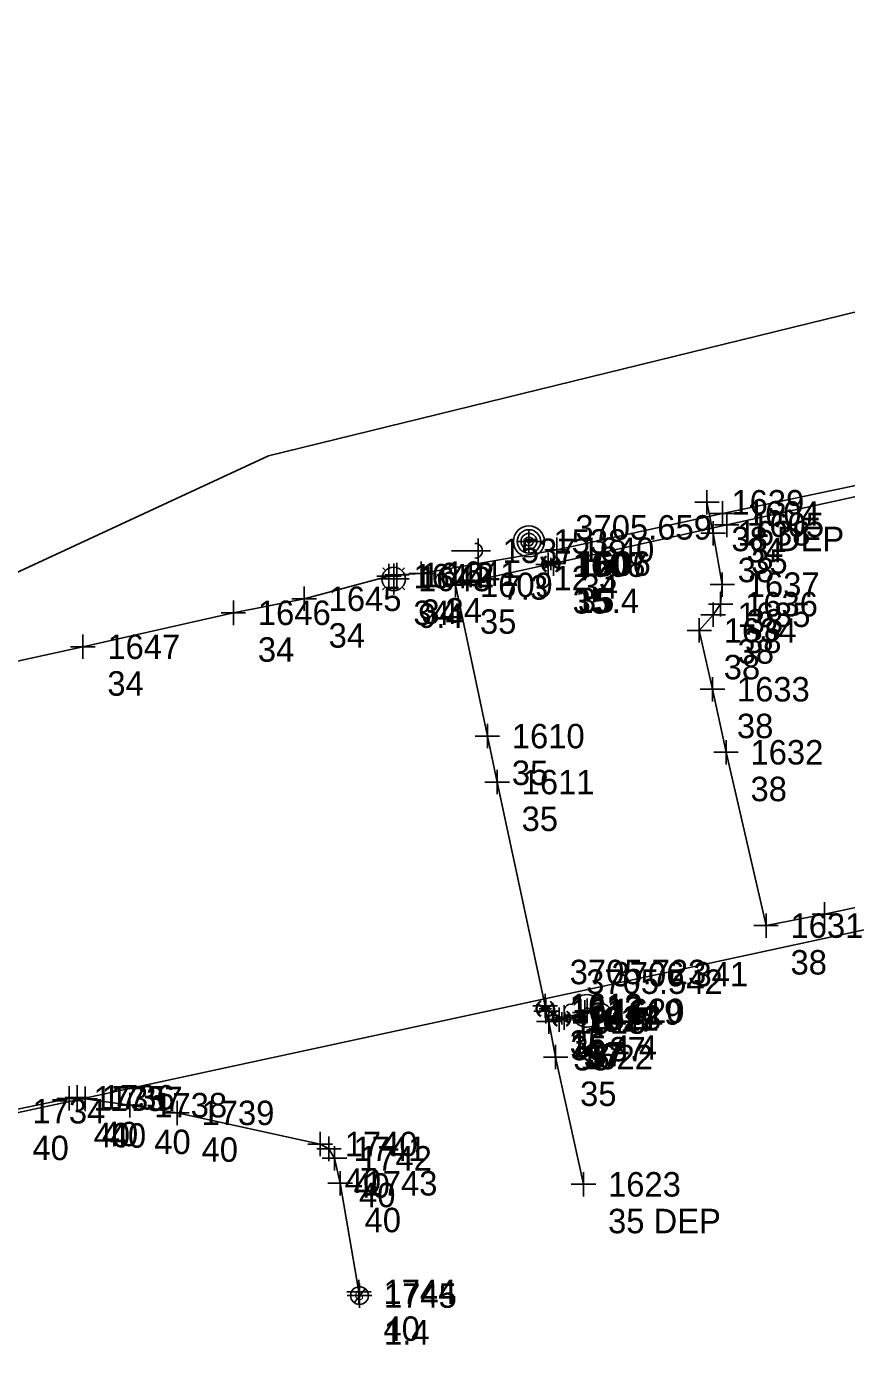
# Model space of a CAD drawing. Extents: x 352921 to 392463, y 10654752 to 10749237.
# Drawn here: x 388284.2 to 388451.5, y 10658535.1 to 10658807.5 of the extents above; entities that cross this region are included whole.
import ezdxf

# ---------------------------------------------------------------- set-up
doc = ezdxf.new("R2010")
doc.units = 0
for name, color, linetype in [('GAS', 7, 'Continuous'), ('GAS_#', 7, 'Continuous'), ('GAS_DES', 7, 'Continuous'), ('GAS_SPOT', 7, 'Continuous'), ('LIMITS', 7, 'Continuous'), ('UE', 7, 'Continuous'), ('UE_#', 7, 'Continuous'), ('UE_DES', 7, 'Continuous'), ('UE_SPOT', 7, 'Continuous'), ('W_#', 7, 'Continuous'), ('W_DES', 7, 'Continuous'), ('W_ELEV', 7, 'Continuous'), ('W_SPOT', 7, 'Continuous'), ('WATER', 7, 'Continuous')]:
    doc.layers.add(name, color=color, linetype=linetype)

msp = doc.modelspace()

# ---------------------------------------------------------------- linework, layer by layer
at = {"layer": 'GAS'}
msp.add_line((388353.26, 10658549.55), (388351.05, 10658546.67), dxfattribs=at)
for points in [[(388535.86, 10658613.66), (388532.15, 10658633.07), (388530.08, 10658643.43), (388517.49, 10658641.15), (388505.62, 10658638.54), (388486.16, 10658634.51), (388447.06, 10658626.08), (388435.14, 10658623.77), (388426.97, 10658659.2), (388424.2, 10658672.08), (388421.51, 10658684.11), (388424.34, 10658687.31), (388425.86, 10658689.47), (388426.21, 10658693.46), (388424.35, 10658703.96), (388423.07, 10658710.3)], [(388215.5, 10658535.12), (388211.83, 10658550.79), (388208.84, 10658562.04), (388208.83, 10658563.12), (388209.78, 10658563.66), (388215.19, 10658566.03), (388218.83, 10658567.12), (388220.75, 10658568.87), (388221.64, 10658571.08), (388222.26, 10658572.63), (388223.76, 10658573.15), (388237.99, 10658576.68), (388261.19, 10658581.58), (388280.33, 10658585.83), (388292.82, 10658588.46), (388294.49, 10658588.67), (388296.11, 10658588.37), (388305.21, 10658587.07), (388314.87, 10658585.49), (388344.1, 10658579.13), (388345.88, 10658578.15), (388347.03, 10658576.21), (388348.16, 10658571.1), (388352.02, 10658548.9)]]:
    msp.add_lwpolyline(points, dxfattribs=at)
msp.add_circle((388352.12, 10658548.15), 1.82, dxfattribs=at)
msp.add_circle((388352.12, 10658548.15), 1.82, dxfattribs=at)
at = {"layer": 'GAS_SPOT'}
for p, q in [((388423.07, 10658712.8), (388423.07, 10658707.8)), ((388425.57, 10658710.3), (388420.57, 10658710.3)), ((388424.35, 10658706.46), (388424.35, 10658701.46)), ((388426.85, 10658703.96), (388421.85, 10658703.96)), ((388426.21, 10658695.96), (388426.21, 10658690.96)), ((388428.71, 10658693.46), (388423.71, 10658693.46)), ((388425.86, 10658691.97), (388425.86, 10658686.97)), ((388428.36, 10658689.47), (388423.36, 10658689.47)), ((388424.34, 10658689.81), (388424.34, 10658684.81)), ((388421.51, 10658686.61), (388421.51, 10658681.61)), ((388426.84, 10658687.31), (388421.84, 10658687.31)), ((388424.01, 10658684.11), (388419.01, 10658684.11)), ((388424.2, 10658674.58), (388424.2, 10658669.58)), ((388426.7, 10658672.08), (388421.7, 10658672.08)), ((388426.97, 10658661.7), (388426.97, 10658656.7)), ((388429.47, 10658659.2), (388424.47, 10658659.2)), ((388447.06, 10658628.58), (388447.06, 10658623.58)), ((388435.14, 10658626.27), (388435.14, 10658621.27)), ((388449.56, 10658626.08), (388444.56, 10658626.08)), ((388437.64, 10658623.77), (388432.64, 10658623.77)), ((388292.82, 10658590.96), (388292.82, 10658585.96)), ((388294.49, 10658591.17), (388294.49, 10658586.17)), ((388296.11, 10658590.87), (388296.11, 10658585.87)), ((388295.32, 10658588.46), (388290.32, 10658588.46)), ((388296.99, 10658588.67), (388291.99, 10658588.67)), ((388298.61, 10658588.37), (388293.61, 10658588.37)), ((388305.21, 10658589.57), (388305.21, 10658584.57)), ((388314.87, 10658587.99), (388314.87, 10658582.99)), ((388307.71, 10658587.07), (388302.71, 10658587.07)), ((388317.37, 10658585.49), (388312.37, 10658585.49)), ((388344.1, 10658581.63), (388344.1, 10658576.63)), ((388345.88, 10658580.65), (388345.88, 10658575.65)), ((388346.6, 10658579.13), (388341.6, 10658579.13)), ((388348.38, 10658578.15), (388343.38, 10658578.15)), ((388347.03, 10658578.71), (388347.03, 10658573.71)), ((388349.53, 10658576.21), (388344.53, 10658576.21)), ((388348.16, 10658573.6), (388348.16, 10658568.6)), ((388350.66, 10658571.1), (388345.66, 10658571.1)), ((388352.02, 10658551.4), (388352.02, 10658546.4)), ((388352.12, 10658550.65), (388352.12, 10658545.65)), ((388354.52, 10658548.9), (388349.52, 10658548.9)), ((388354.62, 10658548.15), (388349.62, 10658548.15))]:
    msp.add_line(p, q, dxfattribs=at)
at = {"layer": 'LIMITS'}
for p, q in [((388080.78, 10658541.98), (390234.87, 10659007.56)), ((388333.56, 10658719.82), (388651.27, 10658797.75)), ((388223.65, 10658668.86), (388333.56, 10658719.82))]:
    msp.add_line(p, q, dxfattribs=at)
at = {"layer": 'UE'}
for p, q in [((388370.92, 10658700.39), (388376.35, 10658700.39)), ((388377.22, 10658700.38), (388377.22, 10658700.38)), ((388357.43, 10658696.35), (388356.89, 10658696.89)), ((388359.1, 10658697.03), (388359.1, 10658697.79)), ((388360.78, 10658696.35), (388361.32, 10658696.89)), ((388355.94, 10658694.68), (388356.7, 10658694.68)), ((388361.51, 10658694.68), (388362.27, 10658694.68)), ((388356.84, 10658692.41), (388357.38, 10658692.95)), ((388359.1, 10658691.46), (388359.1, 10658692.22)), ((388361.37, 10658692.41), (388360.83, 10658692.95))]:
    msp.add_line(p, q, dxfattribs=at)
msp.add_lwpolyline([(388033.81, 10658624.23), (388058.22, 10658629.36), (388060.19, 10658629.92), (388094.98, 10658636.83), (388113.23, 10658641.67), (388141.42, 10658647.12), (388158.75, 10658651.16), (388200.26, 10658660.1), (388231.86, 10658666.91), (388250.55, 10658670.88), (388295.63, 10658680.77), (388326.37, 10658687.71), (388340.82, 10658690.58), (388358.13, 10658695.2), (388359.77, 10658695.44), (388364.71, 10658695.71), (388392.44, 10658700.6), (388426.22, 10658708), (388460.19, 10658715.15), (388480.19, 10658719.51), (388500.13, 10658724.63)], dxfattribs=at)
for centre, radius in [((388386.72, 10658702.3), 3.17), ((388386.72, 10658702.3), 3.17), ((388386.72, 10658702.3), 2.4), ((388386.72, 10658702.3), 1.62), ((388386.72, 10658702.3), 0.898), ((388386.72, 10658702.3), 0.32), ((388359.1, 10658694.62), 2.4), ((388359.1, 10658694.62), 2.4)]:
    msp.add_circle(centre, radius, dxfattribs=at)
msp.add_arc((388375.72, 10658700.39), 1.5, 267.3246, 92.3184, dxfattribs=at)
at = {"layer": 'UE_SPOT'}
for p, q in [((388426.22, 10658710.5), (388426.22, 10658705.5)), ((388428.72, 10658708), (388423.72, 10658708)), ((388376.35, 10658702.89), (388376.35, 10658697.89)), ((388389.23, 10658702.3), (388384.23, 10658702.3)), ((388386.72, 10658704.8), (388386.72, 10658699.8)), ((388392.44, 10658703.1), (388392.44, 10658698.1)), ((388378.85, 10658700.39), (388373.85, 10658700.39)), ((388394.94, 10658700.6), (388389.94, 10658700.6)), ((388358.13, 10658697.7), (388358.13, 10658692.7)), ((388359.1, 10658697.12), (388359.1, 10658692.12)), ((388359.77, 10658697.94), (388359.77, 10658692.94)), ((388364.71, 10658698.21), (388364.71, 10658693.21)), ((388360.63, 10658695.2), (388355.63, 10658695.2)), ((388361.6, 10658694.62), (388356.6, 10658694.62)), ((388362.27, 10658695.44), (388357.27, 10658695.44)), ((388367.21, 10658695.71), (388362.21, 10658695.71)), ((388340.82, 10658693.08), (388340.82, 10658688.08)), ((388326.37, 10658690.21), (388326.37, 10658685.21)), ((388343.32, 10658690.58), (388338.32, 10658690.58)), ((388328.87, 10658687.71), (388323.87, 10658687.71)), ((388295.63, 10658683.27), (388295.63, 10658678.27)), ((388298.13, 10658680.77), (388293.13, 10658680.77))]:
    msp.add_line(p, q, dxfattribs=at)
at = {"layer": 'W_SPOT'}
for p, q in [((388427.11, 10658708.2), (388427.11, 10658703.2)), ((388429.61, 10658705.7), (388424.61, 10658705.7)), ((388390.64, 10658700.05), (388390.64, 10658695.05)), ((388391.72, 10658700.26), (388391.72, 10658695.26)), ((388393.14, 10658697.55), (388388.14, 10658697.55)), ((388394.22, 10658697.76), (388389.22, 10658697.76)), ((388392.45, 10658697.67), (388389.95, 10658697.67)), ((388391.2, 10658698.92), (388391.2, 10658696.42)), ((388371.72, 10658695.92), (388371.72, 10658690.92)), ((388374.22, 10658693.42), (388369.22, 10658693.42)), ((388378.23, 10658665.01), (388378.23, 10658660.01)), ((388380.73, 10658662.51), (388375.73, 10658662.51)), ((388382.73, 10658653.11), (388377.73, 10658653.11)), ((388380.23, 10658655.61), (388380.23, 10658650.61)), ((388390.04, 10658609.86), (388390.04, 10658604.86)), ((388392.54, 10658607.36), (388387.54, 10658607.36)), ((388391.3, 10658606.79), (388388.8, 10658606.79)), ((388390.05, 10658608.04), (388390.05, 10658605.54)), ((388390.19, 10658608.75), (388390.19, 10658603.75)), ((388392.91, 10658607.06), (388392.91, 10658602.06)), ((388393.9, 10658607.49), (388393.9, 10658602.49)), ((388398.15, 10658608.52), (388398.15, 10658603.52)), ((388398.59, 10658608.84), (388398.59, 10658603.84)), ((388392.69, 10658606.25), (388387.69, 10658606.25)), ((388393.3, 10658604.17), (388388.3, 10658604.17)), ((388393.3, 10658604.17), (388388.3, 10658604.17)), ((388395.41, 10658604.56), (388390.41, 10658604.56)), ((388390.8, 10658606.67), (388390.8, 10658601.67)), ((388390.8, 10658606.67), (388390.8, 10658601.67)), ((388396.4, 10658604.99), (388391.4, 10658604.99)), ((388394.66, 10658604.81), (388392.16, 10658604.81)), ((388393.41, 10658606.06), (388393.41, 10658603.56)), ((388400.65, 10658606.02), (388395.65, 10658606.02)), ((388401.1, 10658606.34), (388396.1, 10658606.34)), ((388392.17, 10658599.4), (388392.17, 10658594.4)), ((388394.67, 10658596.9), (388389.67, 10658596.9)), ((388397.88, 10658573.39), (388397.88, 10658568.39)), ((388400.38, 10658570.89), (388395.38, 10658570.89))]:
    msp.add_line(p, q, dxfattribs=at)
at = {"layer": 'WATER'}
for p, q in [((388389.63, 10658696.81), (388392.76, 10658698.53)), ((388389.65, 10658698.56), (388392.72, 10658696.79)), ((388389.67, 10658696.91), (388391.06, 10658697.67)), ((388391.06, 10658697.67), (388389.68, 10658698.46)), ((388389.74, 10658696.78), (388391.2, 10658697.59)), ((388391.2, 10658697.75), (388389.76, 10658698.59)), ((388390.31, 10658699.13), (388390.24, 10658699.25)), ((388392.67, 10658698.55), (388391.2, 10658697.75)), ((388391.2, 10658697.59), (388392.65, 10658696.75)), ((388392.74, 10658698.43), (388391.35, 10658697.67)), ((388391.35, 10658697.67), (388392.72, 10658696.87)), ((388392.33, 10658699.14), (388392.25, 10658699.03)), ((388392.15, 10658696.24), (388392.23, 10658696.12)), ((388388.48, 10658605.93), (388391.61, 10658607.65)), ((388388.51, 10658607.68), (388391.58, 10658605.9)), ((388389.91, 10658606.79), (388388.54, 10658607.58)), ((388390.06, 10658606.87), (388388.61, 10658607.7)), ((388389.16, 10658608.25), (388389.09, 10658608.37)), ((388391.52, 10658607.67), (388390.06, 10658606.87)), ((388391.59, 10658607.54), (388390.2, 10658606.78)), ((388391.19, 10658608.26), (388391.1, 10658608.14)), ((388388.52, 10658606.02), (388389.91, 10658606.79)), ((388388.59, 10658605.9), (388390.05, 10658606.7)), ((388390.05, 10658606.7), (388391.5, 10658605.86)), ((388390.2, 10658606.78), (388391.57, 10658605.99)), ((388391, 10658605.36), (388391.08, 10658605.24)), ((388391.84, 10658603.96), (388394.97, 10658605.67)), ((388391.86, 10658605.71), (388394.94, 10658603.93)), ((388391.88, 10658604.05), (388393.27, 10658604.81)), ((388393.27, 10658604.81), (388391.9, 10658605.61)), ((388391.95, 10658603.92), (388393.41, 10658604.73)), ((388393.41, 10658604.89), (388391.97, 10658605.73)), ((388392.52, 10658606.27), (388392.45, 10658606.4)), ((388394.88, 10658605.7), (388393.41, 10658604.89)), ((388393.41, 10658604.73), (388394.86, 10658603.89)), ((388394.95, 10658605.57), (388393.56, 10658604.81)), ((388393.56, 10658604.81), (388394.93, 10658604.01)), ((388394.55, 10658606.28), (388394.46, 10658606.17)), ((388395.51, 10658605.07), (388395.49, 10658605.01)), ((388394.36, 10658603.38), (388394.44, 10658603.26))]:
    msp.add_line(p, q, dxfattribs=at)
for points in [[(388397.88, 10658570.89), (388392.17, 10658596.9), (388390.8, 10658604.17), (388390.19, 10658606.25), (388390.04, 10658607.36), (388380.23, 10658653.11), (388378.23, 10658662.51), (388371.72, 10658693.42), (388390.64, 10658697.55), (388391.72, 10658697.76), (388427.11, 10658705.7), (388464.08, 10658713.83), (388480.37, 10658717.21), (388501.79, 10658721.84)], [(388390.8, 10658604.17), (388392.91, 10658604.56), (388393.9, 10658604.99), (388398.15, 10658606.02)]]:
    msp.add_lwpolyline(points, dxfattribs=at)
msp.add_circle((388398.59, 10658606.34), 0.57, dxfattribs=at)
for centre, radius, start, end in [((388391.2, 10658697.67), 1.86, 121.3633, 239.9103), ((388391.2, 10658697.67), 1.79, 121.3633, 239.9103), ((388391.2, 10658697.67), 1.71, 152.3305, 206.3323), ((388391.2, 10658697.67), 1.71, 211.1083, 239.9103), ((388391.2, 10658697.67), 1.71, 121.3633, 147.5545), ((388391.2, 10658697.67), 1.71, 303.5829, 327.5218), ((388391.2, 10658697.67), 1.79, 303.5829, 52.4874), ((388391.2, 10658697.67), 1.86, 303.5829, 52.4874), ((388391.2, 10658697.67), 1.71, 31.1083, 52.4874), ((388391.2, 10658697.67), 1.71, 332.2978, 26.3323), ((388398.59, 10658606.34), 3.33, 22.2367, 157.249), ((388398.59, 10658606.34), 3.33, 22.2367, 157.249), ((388390.06, 10658606.78), 1.86, 121.3633, 239.9103), ((388390.05, 10658606.79), 1.79, 121.3633, 239.9103), ((388390.06, 10658606.78), 1.71, 152.3305, 206.3323), ((388390.06, 10658606.78), 1.71, 121.3633, 147.5545), ((388390.05, 10658606.79), 1.79, 303.5829, 52.4874), ((388390.06, 10658606.78), 1.86, 303.5829, 52.4874), ((388390.06, 10658606.78), 1.71, 31.1083, 52.4874), ((388390.06, 10658606.78), 1.71, 332.2978, 26.3323), ((388395.26, 10658606.34), 1.35, 74.8142, 280.1755), ((388395.26, 10658606.34), 1.35, 74.8142, 280.1755), ((388401.92, 10658606.34), 1.36, 257.9052, 102.0948), ((388401.93, 10658606.34), 1.36, 257.9052, 102.0948), ((388390.06, 10658606.78), 1.71, 211.1083, 239.9103), ((388390.06, 10658606.78), 1.71, 303.5829, 327.5218), ((388393.41, 10658604.81), 1.86, 121.3633, 239.9103), ((388393.41, 10658604.81), 1.79, 121.3633, 239.9103), ((388393.41, 10658604.81), 1.71, 152.3305, 206.3323), ((388393.41, 10658604.81), 1.71, 121.3633, 147.5545), ((388393.41, 10658604.81), 1.79, 303.5829, 52.4874), ((388393.41, 10658604.81), 1.86, 303.5829, 52.4874), ((388393.41, 10658604.81), 1.71, 31.1083, 52.4874), ((388393.41, 10658604.81), 1.71, 332.2978, 26.3323), ((388398.59, 10658606.34), 3.33, 202.2906, 337.9941), ((388398.59, 10658606.34), 3.33, 202.2906, 337.9941), ((388393.41, 10658604.81), 1.71, 211.1083, 239.9103), ((388393.41, 10658604.81), 1.71, 303.5829, 327.5218)]:
    msp.add_arc(centre, radius, start, end, dxfattribs=at)

# ---------------------------------------------------------------- texts
at = {"layer": 'GAS'}
msp.add_text('G', height=1.82, dxfattribs=at).set_placement((388351.13, 10658547.24))
at = {"layer": 'GAS_#'}
for s, p in [('1639', (388428.07, 10658707.8)), ('1638', (388429.35, 10658701.46)), ('1637', (388431.21, 10658690.96)), ('1636', (388430.86, 10658686.97)), ('1635', (388429.34, 10658684.81)), ('1634', (388426.51, 10658681.61)), ('1633', (388429.2, 10658669.58)), ('1632', (388431.97, 10658656.7)), ('1631', (388440.14, 10658621.27)), ('1735', (388297.82, 10658585.96)), ('1736', (388299.49, 10658586.17)), ('1737', (388301.11, 10658585.87)), ('1734', (388285.33, 10658583.33)), ('1738', (388310.21, 10658584.57)), ('1739', (388319.87, 10658582.99)), ('1740', (388349.1, 10658576.63)), ('1741', (388350.88, 10658575.65)), ('1742', (388352.03, 10658573.71)), ('1743', (388353.16, 10658568.6)), ('1744', (388357.02, 10658546.4)), ('1745', (388357.12, 10658545.65))]:
    msp.add_text(s, height=5, dxfattribs=at).set_placement(p)
at = {"layer": 'GAS_DES'}
for s, p in [('38 DEP', (388428.07, 10658700.3)), ('38', (388429.35, 10658693.96)), ('38', (388431.21, 10658683.46)), ('38', (388430.86, 10658679.47)), ('38', (388429.34, 10658677.31)), ('38', (388426.51, 10658674.11)), ('38', (388429.2, 10658662.08)), ('38', (388431.97, 10658649.2)), ('38', (388440.14, 10658613.77)), ('40', (388297.82, 10658578.46)), ('40', (388299.49, 10658578.67)), ('40', (388301.11, 10658578.37)), ('40', (388285.33, 10658575.83)), ('40', (388310.21, 10658577.07)), ('40', (388319.87, 10658575.49)), ('40', (388349.1, 10658569.13)), ('40', (388350.88, 10658568.15)), ('40', (388352.03, 10658566.21)), ('40', (388353.16, 10658561.1)), ('40', (388357.02, 10658538.9)), ('1.4', (388357.12, 10658538.15))]:
    msp.add_text(s, height=5, dxfattribs=at).set_placement(p)
at = {"layer": 'UE_#'}
for s, p in [('1604', (388431.22, 10658705.5)), ('1538', (388391.73, 10658699.8)), ('1537', (388381.35, 10658697.89)), ('1640', (388397.44, 10658698.1)), ('1644', (388363.13, 10658692.7)), ('1643', (388364.1, 10658692.12)), ('1642', (388364.77, 10658692.94)), ('1641', (388369.71, 10658693.21)), ('1645', (388345.82, 10658688.08)), ('1646', (388331.37, 10658685.21)), ('1647', (388300.63, 10658678.27))]:
    msp.add_text(s, height=5, dxfattribs=at).set_placement(p)
at = {"layer": 'UE_DES'}
for s, p in [('34', (388431.22, 10658698)), ('12.3', (388391.73, 10658692.3)), ('7.3', (388381.35, 10658690.39)), ('34', (388397.44, 10658690.6)), ('34', (388363.13, 10658685.2)), ('9.4', (388364.1, 10658684.62)), ('34', (388364.77, 10658685.44)), ('34', (388369.71, 10658685.71)), ('34', (388345.82, 10658680.58)), ('34', (388331.37, 10658677.71)), ('34', (388300.63, 10658670.77))]:
    msp.add_text(s, height=5, dxfattribs=at).set_placement(p)
at = {"layer": 'W_#'}
for s, p in [('1605', (388432.11, 10658703.2)), ('1608', (388395.64, 10658695.05)), ('1607', (388396.2, 10658695.17)), ('1606', (388396.72, 10658695.26)), ('1609', (388376.72, 10658690.92)), ('1610', (388383.23, 10658660.01)), ('1611', (388385.23, 10658650.61)), ('1612', (388395.04, 10658604.86)), ('1613', (388395.05, 10658604.29)), ('1614', (388395.19, 10658603.75)), ('1617', (388397.91, 10658602.06)), ('1621', (388398.41, 10658602.31)), ('1618', (388398.9, 10658602.49)), ('1619', (388403.15, 10658603.52)), ('1620', (388403.6, 10658603.84)), ('1615', (388395.8, 10658601.67)), ('1616', (388395.8, 10658601.67)), ('1622', (388397.17, 10658594.4)), ('1623', (388402.88, 10658568.39))]:
    msp.add_text(s, height=5, dxfattribs=at).set_placement(p)
at = {"layer": 'W_DES'}
for s, p in [('35', (388432.11, 10658695.7)), ('35', (388395.64, 10658687.55)), ('15.4', (388396.2, 10658687.67)), ('35', (388396.72, 10658687.76)), ('35', (388376.72, 10658683.42)), ('35', (388383.23, 10658652.51)), ('35', (388385.23, 10658643.11)), ('35', (388395.04, 10658597.36)), ('16', (388395.05, 10658596.79)), ('4.4', (388403.6, 10658596.34)), ('35', (388395.19, 10658596.25)), ('35', (388395.8, 10658594.17)), ('37', (388395.8, 10658594.17)), ('37', (388397.91, 10658594.56)), ('17', (388398.41, 10658594.81)), ('37', (388398.9, 10658594.99)), ('37', (388403.15, 10658596.02)), ('35', (388397.17, 10658586.9)), ('35 DEP', (388402.88, 10658560.89))]:
    msp.add_text(s, height=5, dxfattribs=at).set_placement(p)
at = {"layer": 'W_ELEV'}
for s, p in [('3705.659', (388396.2, 10658702.67)), ('3705.723', (388395.05, 10658611.79)), ('3706.341', (388403.6, 10658611.34)), ('3705.542', (388398.41, 10658609.81))]:
    msp.add_text(s, height=5, dxfattribs=at).set_placement(p)

doc.saveas('drawing.dxf')
